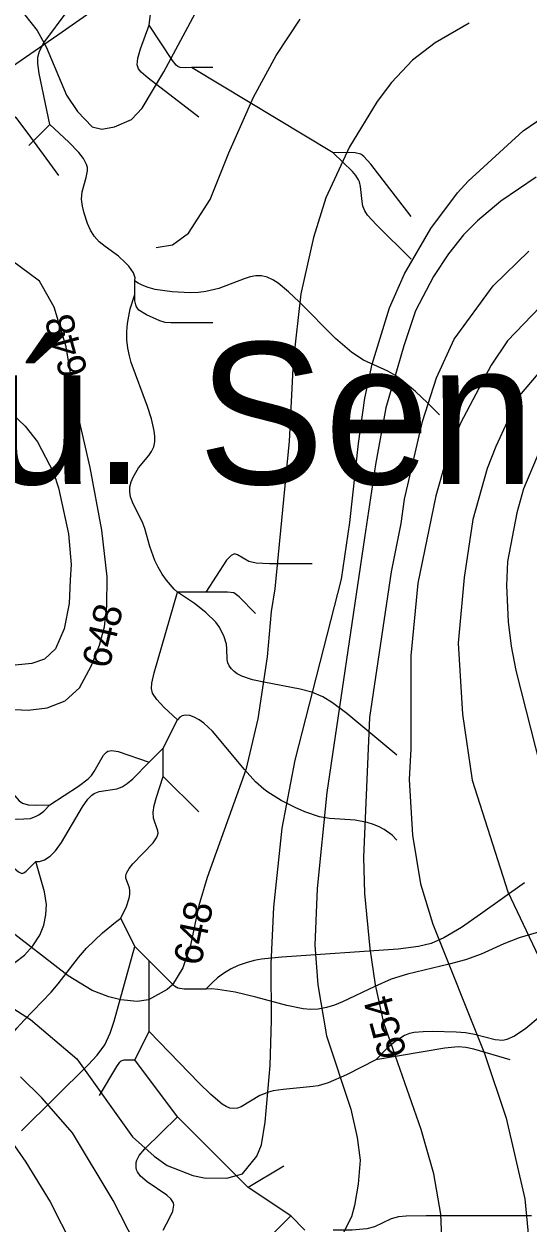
# Model space of a CAD drawing. Extents: x -709584 to -702006, y -1161789 to -1157496.
# Drawn here: x -705846.2 to -705668.2, y -1161184.5 to -1160761.6 of the extents above; entities that cross this region are included whole.
import ezdxf

# ---------------------------------------------------------------- set-up
doc = ezdxf.new("R2010")
doc.units = 0
for name, color, linetype in [('103_hranice KÚ', 7, 'Continuous'), ('104_název KÚ', 7, 'Continuous'), ('120_vrstevnice hlavní', 7, 'Continuous'), ('121_vrstevnice hlavní_popis', 7, 'Continuous'), ('122_vrstevnice základní', 7, 'Continuous'), ('411_akumulovaný odtok', 7, 'Continuous')]:
    doc.layers.add(name, color=color, linetype=linetype)

msp = doc.modelspace()

# ---------------------------------------------------------------- linework, layer by layer
at = {"layer": '103_hranice KÚ'}
for points in [[(-706151.9, -1161148.88), (-706147.72, -1161124.93), (-706138.1, -1161089.98), (-706136.46, -1161084.87), (-706126.36, -1161062.88), (-706125.32, -1161048.45), (-706118.78, -1161027.74), (-706120.86, -1161004.08), (-706131.38, -1160978.09), (-706094.9, -1160914.73), (-706056.71, -1160893.7), (-706031.32, -1160876.89), (-706024.82, -1160872.37), (-706012.18, -1160863.74), (-705978.43, -1160844.09), (-705934.32, -1160821.04), (-705905.56, -1160805.06), (-705869.7, -1160789.87), (-705832.73, -1160764.32), (-705787.69, -1160732.88)], [(-705869.7, -1160789.87), (-705832.73, -1160764.32), (-705787.69, -1160732.88)]]:
    msp.add_lwpolyline(points, dxfattribs=at)
at = {"layer": '120_vrstevnice hlavní'}
for points in [[(-705876.71, -1161091.79), (-705843.8, -1161112.74), (-705827.55, -1161126.56), (-705807.89, -1161154.06), (-705800.19, -1161160.9), (-705795.63, -1161164.18), (-705786.52, -1161167.74), (-705782.53, -1161168.6), (-705774.55, -1161168.74), (-705768.99, -1161167.17), (-705764, -1161160.9), (-705762.29, -1161156.91), (-705761.01, -1161148.93), (-705759.3, -1161128.98), (-705758.73, -1161113.02), (-705758.87, -1161093.07), (-705758.02, -1161073.12), (-705755.02, -1161045.2), (-705750.46, -1161021.26), (-705734.08, -1160957.42), (-705731.08, -1160937.47), (-705728.09, -1160909.54), (-705725.81, -1160893.58), (-705723.25, -1160881.61), (-705717.12, -1160861.66), (-705711.85, -1160849.69), (-705702.58, -1160833.73), (-705693.18, -1160821.2), (-705689.33, -1160817.06), (-705669.95, -1160799.25), (-705660.27, -1160792.7)], [(-705850.35, -1160899.14), (-705845.79, -1160903.41), (-705841.38, -1160908.97), (-705835.68, -1160919.8), (-705833.96, -1160925.22), (-705830.4, -1160941.46), (-705829.55, -1160952.29), (-705829.83, -1160957.7), (-705830.26, -1160966.03), (-705831.97, -1160974.96), (-705835.01, -1160981.93), (-705838.93, -1160985.6), (-705843.36, -1160987.14), (-705849.29, -1160987.71)], [(-705655.14, -1160898.85), (-705658.41, -1160902.99), (-705664.11, -1160911.96), (-705669.81, -1160925.5), (-705672.23, -1160934.05), (-705675.51, -1160951.15), (-705675.8, -1160959.7), (-705675.23, -1160972.52), (-705674.23, -1160981.07), (-705672.52, -1160989.62), (-705663.83, -1161023.82), (-705659.98, -1161036.65), (-705650.01, -1161062.29), (-705632.91, -1161096.49), (-705622.93, -1161113.45), (-705611.67, -1161136.11), (-705608.4, -1161144.66), (-705604.98, -1161161.76), (-705603.55, -1161174.58), (-705603.55, -1161187.41)]]:
    msp.add_lwpolyline(points, dxfattribs=at)
at = {"layer": '122_vrstevnice základní'}
for points in [[(-705845.93, -1160758.21), (-705841.52, -1160763.91), (-705838.38, -1160769.61), (-705831.12, -1160786.71), (-705827.27, -1160792.41), (-705822.14, -1160797.83), (-705818.72, -1160798.68), (-705814.16, -1160797.83), (-705808.17, -1160795.26), (-705804.47, -1160791.27), (-705796.77, -1160778.45), (-705778.96, -1160745.1)], [(-705924.88, -1160755.93), (-705920.32, -1160762.77), (-705910.91, -1160770.89), (-705907.07, -1160772.75), (-705891.68, -1160777.59), (-705878, -1160779.16), (-705871.16, -1160780.73), (-705866.03, -1160782.58), (-705859.19, -1160786.14), (-705849.07, -1160794.55), (-705843.8, -1160801.53), (-705833.94, -1160814.98)], [(-705799.45, -1160840.48), (-705793.77, -1160839.46), (-705788.04, -1160835.43), (-705780.43, -1160823.45), (-705773.87, -1160807.02), (-705765.17, -1160787.45), (-705757.09, -1160772.66), (-705748.67, -1160759.84)], [(-705689.05, -1160761.35), (-705701.02, -1160768.19), (-705709, -1160774.31), (-705716.41, -1160782.29), (-705721.54, -1160788.99), (-705731.23, -1160804.95), (-705739.63, -1160822.91), (-705743.91, -1160836.87), (-705748.47, -1160856.82), (-705751.18, -1160880.76), (-705752.6, -1160908.69), (-705757.59, -1160960.84), (-705758.87, -1160968.82), (-705760.3, -1160984.78), (-705763.57, -1161006.72), (-705767.85, -1161024.68), (-705781.53, -1161062.58), (-705784.38, -1161072.55), (-705787.37, -1161086.52), (-705790.08, -1161094.5), (-705793.78, -1161100.48), (-705795.63, -1161102.19), (-705802.19, -1161105.76), (-705806.18, -1161106.33)], [(-705665.4, -1160815.64), (-705677.79, -1160824.04), (-705686.06, -1160831.03), (-705691.04, -1160836.01), (-705696.32, -1160842.71), (-705701.65, -1160850.71)], [(-705854.03, -1161003.18), (-705844.62, -1161003.56), (-705837.98, -1161002.82), (-705831.58, -1161000.27), (-705826.52, -1160995.75), (-705822.48, -1160988.11), (-705819.51, -1160980.72), (-705817.78, -1160974.26), (-705816.88, -1160966.99), (-705816.84, -1160956.59), (-705818.69, -1160940.11), (-705822.76, -1160918.05), (-705827.84, -1160896.05), (-705831.23, -1160875.46), (-705835.52, -1160861.49), (-705840.66, -1160852.26), (-705850.64, -1160844.85)], [(-705680.5, -1160853.97), (-705667.96, -1160841.71)], [(-705701.65, -1160850.71), (-705708, -1160862.8), (-705712.13, -1160875.06), (-705718.4, -1160897), (-705722.11, -1160916.95), (-705725.95, -1160942.89), (-705739.21, -1161032.66), (-705742.63, -1161066.57), (-705743.48, -1161086.52), (-705742.48, -1161100.48), (-705739.35, -1161118.44), (-705730.8, -1161144.37), (-705728.52, -1161154.35), (-705727.52, -1161162.33), (-705728.2, -1161170.83), (-705729.52, -1161178.29), (-705730.51, -1161182.28), (-705733.65, -1161188.26)], [(-705698.59, -1161192.53), (-705699.02, -1161181.42), (-705701.45, -1161167.17), (-705706.01, -1161151.5), (-705719.12, -1161113.88), (-705722.11, -1161100.48), (-705723.96, -1161087.66), (-705725.81, -1161068.28), (-705726.24, -1161055.46), (-705724.1, -1161006.15), (-705716.41, -1160954.86), (-705712.99, -1160937.76), (-705711.85, -1160929.21), (-705705.44, -1160901.85), (-705700.59, -1160886.46), (-705694.32, -1160872.78), (-705680.5, -1160853.97)], [(-705663.97, -1160861.38), (-705675.51, -1160873.35), (-705681.21, -1160881.9), (-705692.04, -1160902.42), (-705697.17, -1160915.24), (-705700.73, -1160928.07), (-705707.15, -1160958.84), (-705709.57, -1160984.49), (-705709.57, -1161017.27), (-705710.14, -1161028.1), (-705709, -1161047.76), (-705706.15, -1161064.86), (-705701.87, -1161079.11), (-705683.63, -1161124.71), (-705675.94, -1161147.51), (-705669.38, -1161176.01), (-705667.68, -1161193.11)], [(-705604.69, -1160865.51), (-705612.96, -1160862.52), (-705620.65, -1160861.38), (-705625.78, -1160861.52), (-705633.48, -1160862.8), (-705638.61, -1160864.37), (-705643.74, -1160866.94), (-705651.43, -1160871.92), (-705660.69, -1160880.19), (-705671.38, -1160892.73), (-705679.64, -1160910.68), (-705682.64, -1160918.38), (-705687.77, -1160936.33), (-705690.76, -1160956.85), (-705692.9, -1160979.93), (-705691.33, -1161005.01), (-705687.94, -1161028.28), (-705675.37, -1161067.71), (-705664.54, -1161090.51), (-705642.17, -1161127.56), (-705639.6, -1161133.26), (-705634.05, -1161150.36), (-705630.77, -1161167.46), (-705628.63, -1161190.26)], [(-705806.18, -1161106.33), (-705811.98, -1161105.76), (-705816.15, -1161104.76), (-705822.14, -1161102.48), (-705830.55, -1161097.35), (-705853.06, -1161079.97)], [(-705806.75, -1161191.97), (-705814.73, -1161176.58), (-705828.98, -1161152.64), (-705839.81, -1161140.38), (-705847.36, -1161132.97)], [(-705851.35, -1161154.63), (-705845.51, -1161163.04), (-705836.96, -1161177), (-705828.98, -1161192.53)]]:
    msp.add_lwpolyline(points, dxfattribs=at)
at = {"layer": '411_akumulovaný odtok'}
for p, q in [((-705779.49, -1160777), (-705786.99, -1160777)), ((-705736.99, -1160807), (-705786.99, -1160777)), ((-705844.49, -1160804.5), (-705836.99, -1160797)), ((-705806.99, -1160857), (-705806.99, -1160852)), ((-705781.99, -1160962), (-705791.99, -1160962)), ((-705796.99, -1161017), (-705791.99, -1161007)), ((-705801.99, -1161022), (-705796.99, -1161017)), ((-705796.99, -1161027), (-705796.99, -1161017)), ((-705784.49, -1161039.5), (-705796.99, -1161027)), ((-705806.99, -1161087), (-705811.99, -1161077)), ((-705801.99, -1161092), (-705806.99, -1161087)), ((-705801.99, -1161117), (-705801.99, -1161092)), ((-705806.99, -1161127), (-705801.99, -1161117)), ((-705791.99, -1161147), (-705806.99, -1161127)), ((-705766.99, -1161172), (-705791.99, -1161147)), ((-705754.49, -1161164.5), (-705766.99, -1161172)), ((-705751.99, -1161182), (-705766.99, -1161172)), ((-705746.99, -1161187), (-705751.99, -1161182))]:
    msp.add_line(p, q, dxfattribs=at)
for points in [[(-705801.99, -1160762), (-705800.05, -1160746.43), (-705798.56, -1160737.03), (-705797.37, -1160732.13), (-705795.69, -1160727.56), (-705794.53, -1160725.33), (-705791.76, -1160721.07), (-705780.62, -1160706.81), (-705776.18, -1160700.59), (-705773.74, -1160696.28), (-705771.02, -1160689.91), (-705769.97, -1160687.89), (-705768.7, -1160686), (-705767.23, -1160684.23), (-705763.85, -1160680.95), (-705760.09, -1160677.97), (-705756.05, -1160675.36), (-705753.94, -1160674.25), (-705751.62, -1160673.33), (-705748.86, -1160672.65), (-705745.77, -1160672.2), (-705742.51, -1160671.92), (-705736.06, -1160671.76), (-705726.99, -1160672)], [(-705836.99, -1160797), (-705840.75, -1160779.1), (-705841.22, -1160775.59), (-705841.22, -1160773.31), (-705840.71, -1160771.18), (-705839.12, -1160768.19), (-705830.6, -1160756.75), (-705829.36, -1160754.83), (-705828.45, -1160752.88), (-705828.24, -1160751.8), (-705828.3, -1160750.64), (-705828.99, -1160748.06), (-705830.1, -1160745.52), (-705831.99, -1160742)], [(-705784.49, -1160794.5), (-705802.36, -1160780.76), (-705804.85, -1160778.57), (-705805.78, -1160777.37), (-705806.21, -1160776.02), (-705805.99, -1160773.7), (-705805, -1160770.41), (-705801.99, -1160762)], [(-705786.99, -1160777), (-705789.29, -1160777.07), (-705790.99, -1160776.94), (-705791.8, -1160776.65), (-705792.43, -1160776.15), (-705793.76, -1160774.42), (-705801.99, -1160762)], [(-705806.99, -1160852), (-705806.96, -1160851.19), (-705807.55, -1160849.42), (-705809.18, -1160847.02), (-705810.31, -1160845.81), (-705812.85, -1160843.54), (-705817.5, -1160840.13), (-705819.59, -1160838.4), (-705821.39, -1160836.45), (-705822.7, -1160834.31), (-705823.74, -1160831.97), (-705824.96, -1160828.29), (-705825.54, -1160825.81), (-705825.84, -1160823.33), (-705825.64, -1160820.82), (-705824.22, -1160815.8), (-705823.74, -1160813.4), (-705823.76, -1160812.25), (-705824.03, -1160811.14), (-705825.17, -1160809), (-705826.8, -1160806.95), (-705830.36, -1160803.29), (-705836.99, -1160797)], [(-705709.49, -1160829.5), (-705723.73, -1160811.08), (-705726.15, -1160808.36), (-705727.26, -1160807.56), (-705729.29, -1160806.99), (-705732.02, -1160806.87), (-705736.99, -1160807)], [(-705709.49, -1160844.5), (-705721.71, -1160832.43), (-705724.86, -1160828.98), (-705725.87, -1160827.49), (-705726.52, -1160825.9), (-705726.83, -1160824.21), (-705727.32, -1160818.96), (-705727.74, -1160817.32), (-705728.1, -1160816.52), (-705729.07, -1160815.04), (-705730.25, -1160813.63), (-705736.99, -1160807)], [(-705699.49, -1160899.5), (-705703.68, -1160895.26), (-705707.96, -1160891.27), (-705712.84, -1160887.23), (-705715.31, -1160885.46), (-705717.69, -1160884.02), (-705726.28, -1160880.22), (-705730.38, -1160877.5), (-705736.14, -1160872.48), (-705749.05, -1160859.59), (-705752.74, -1160856.11), (-705756.47, -1160853.06), (-705758.37, -1160851.83), (-705760.3, -1160850.9), (-705762.27, -1160850.39), (-705764.28, -1160850.38), (-705766.34, -1160850.77), (-705768.45, -1160851.43), (-705777.34, -1160854.87), (-705782.01, -1160855.94), (-705784.59, -1160856.25), (-705787.5, -1160856.37), (-705793.8, -1160856.1), (-705799.81, -1160855.2), (-705802.37, -1160854.53), (-705804.45, -1160853.77), (-705805.89, -1160853.03), (-705806.76, -1160852.39), (-705806.99, -1160852)], [(-705791.99, -1160962), (-705793.2, -1160960.89), (-705795.87, -1160957.77), (-705797.39, -1160955.63), (-705798.85, -1160953.21), (-705800, -1160950.82), (-705801.78, -1160945.88), (-705803.55, -1160939.55), (-705804.21, -1160937.7), (-705807.88, -1160930.23), (-705808.52, -1160928.43), (-705808.83, -1160926.61), (-705808.74, -1160924.87), (-705808.32, -1160923.12), (-705807.65, -1160921.4), (-705805.71, -1160918.14), (-705802.12, -1160913.8), (-705801.11, -1160912.34), (-705800.37, -1160910.79), (-705800, -1160909), (-705799.97, -1160907.09), (-705800.2, -1160905.09), (-705801.19, -1160900.9), (-705802.6, -1160896.55), (-705808.27, -1160880.99), (-705808.96, -1160878.62), (-705809.51, -1160875.93), (-705809.84, -1160873.03), (-705809.89, -1160870.04), (-705809.65, -1160867.23), (-705808.65, -1160862.12), (-705806.99, -1160857)], [(-705779.49, -1160867), (-705794.31, -1160867.03), (-705796.29, -1160866.85), (-705798.17, -1160866.35), (-705802.92, -1160864.14), (-705805.64, -1160862.49), (-705806.47, -1160861.37), (-705806.73, -1160860.69), (-705806.98, -1160859.23), (-705806.99, -1160857)], [(-705744.49, -1160952), (-705759.55, -1160952.04), (-705764.18, -1160951.77), (-705766.74, -1160951.14), (-705770.74, -1160948.78), (-705771.9, -1160948.5), (-705773.06, -1160949.01), (-705774.68, -1160950.77), (-705781.99, -1160962)], [(-705791.99, -1161007), (-705796.76, -1161002.51), (-705799.27, -1160999.9), (-705800.79, -1160997.59), (-705801.18, -1160995.92), (-705801.07, -1160994.14), (-705800.22, -1160990.41), (-705791.99, -1160962)], [(-705714.49, -1161019.5), (-705732.22, -1161004.75), (-705737.23, -1161001.06), (-705740.72, -1160998.95), (-705744.54, -1160997.32), (-705748.66, -1160996.19), (-705761.45, -1160993.79), (-705765.54, -1160992.88), (-705769.26, -1160991.65), (-705770.87, -1160990.81), (-705772.01, -1160989.98), (-705772.96, -1160989.04), (-705773.7, -1160988), (-705774.2, -1160986.89), (-705774.43, -1160985.7), (-705774.52, -1160981.84), (-705774.73, -1160980.38), (-705775.63, -1160977.37), (-705777.21, -1160974.28), (-705778.46, -1160972.63), (-705782.01, -1160969.12), (-705786.01, -1160965.99), (-705791.99, -1160962)], [(-705764.49, -1160969.5), (-705770.24, -1160963.69), (-705772.1, -1160962.28), (-705774.37, -1160961.95), (-705781.99, -1160962)], [(-705714.49, -1161049.5), (-705716.22, -1161047.76), (-705719.03, -1161045.72), (-705720.81, -1161044.74), (-705722.84, -1161043.9), (-705724.98, -1161043.24), (-705729.25, -1161042.46), (-705738.33, -1161041.81), (-705741.84, -1161041.22), (-705747.03, -1161039.47), (-705750.41, -1161037.97), (-705755.36, -1161035.45), (-705760.06, -1161032.57), (-705761.53, -1161031.47), (-705764.38, -1161028.89), (-705768.32, -1161024.6), (-705779.58, -1161011.08), (-705782.65, -1161008.2), (-705784.34, -1161006.98), (-705786.03, -1161006.06), (-705787.65, -1161005.51), (-705789.12, -1161005.41), (-705790.27, -1161005.67), (-705791.17, -1161006.14), (-705791.99, -1161007)], [(-705864.49, -1161014.5), (-705850.24, -1161032.93), (-705847.82, -1161035.65), (-705846.71, -1161036.44), (-705844.69, -1161037.02), (-705841.95, -1161037.14), (-705836.99, -1161037)], [(-705836.99, -1161037), (-705826.93, -1161030.37), (-705823.53, -1161027.8), (-705822.36, -1161026.61), (-705821.37, -1161025.25), (-705818.04, -1161019.47), (-705817.08, -1161018.41), (-705816.53, -1161018.06), (-705815.19, -1161017.82), (-705812.89, -1161018.21), (-705801.99, -1161022)], [(-705841.99, -1161057), (-705840.66, -1161056.96), (-705838.94, -1161056.43), (-705836.87, -1161055.09), (-705834.99, -1161053.19), (-705832.96, -1161050.25), (-705825.5, -1161037.69), (-705823.63, -1161035.06), (-705822.22, -1161033.6), (-705821.41, -1161033.04), (-705819.59, -1161032.34), (-705813.41, -1161031.33), (-705811.5, -1161030.62), (-705809.74, -1161029.49), (-705807.75, -1161027.8), (-705801.99, -1161022)], [(-705811.99, -1161077), (-705810, -1161072.83), (-705809.06, -1161069.98), (-705808.79, -1161068.59), (-705808.75, -1161067.33), (-705808.94, -1161066.3), (-705810.17, -1161062.84), (-705810.2, -1161062), (-705810, -1161061.16), (-705809.05, -1161059.49), (-705807.69, -1161057.83), (-705800.55, -1161050.37), (-705799.39, -1161048.7), (-705799, -1161047.87), (-705798.82, -1161047.03), (-705798.87, -1161046.19), (-705800.46, -1161041.73), (-705800.57, -1161039.64), (-705800.21, -1161037.28), (-705799.43, -1161034.33), (-705796.99, -1161027)], [(-705881.99, -1161032), (-705860.56, -1161040.6), (-705857.83, -1161041.47), (-705855.08, -1161041.94), (-705848.55, -1161042.12), (-705843.91, -1161041.79), (-705841.85, -1161041.06), (-705840.9, -1161040.5), (-705839.18, -1161039.19), (-705836.99, -1161037)], [(-705866.99, -1161057), (-705855.99, -1161056.95), (-705853.18, -1161057.16), (-705852.15, -1161057.46), (-705851.26, -1161057.97), (-705848.11, -1161060.67), (-705846.96, -1161061.19), (-705846.2, -1161061.02), (-705845.35, -1161060.44), (-705841.99, -1161057)], [(-705849.42, -1161092.62), (-705846.03, -1161090.05), (-705843, -1161086.78), (-705840.58, -1161082.94), (-705839.19, -1161079.43), (-705838.41, -1161075.78), (-705838.26, -1161072.13), (-705838.86, -1161067.72), (-705841.99, -1161057)], [(-705669.49, -1161064.5), (-705684.97, -1161075.58), (-705691.74, -1161080.22), (-705698.01, -1161083.95), (-705702.39, -1161085.86), (-705706.93, -1161087.01), (-705714.02, -1161087.96), (-705755.11, -1161090.77), (-705762.3, -1161091.46), (-705764.94, -1161091.95), (-705767.75, -1161092.7), (-705770.58, -1161093.72), (-705773.29, -1161095.01), (-705775.7, -1161096.49), (-705777.81, -1161098.05), (-705779.55, -1161099.53), (-705781.99, -1161102)], [(-705939.49, -1161224.5), (-705926.23, -1161211.26), (-705919.37, -1161203.96), (-705916.23, -1161200.4), (-705913.5, -1161197.07), (-705911.3, -1161194.06), (-705909.36, -1161191.04), (-705904.82, -1161182.92), (-705902.84, -1161179.94), (-705900.64, -1161177.04), (-705893.32, -1161168.65), (-705880.25, -1161154.95), (-705872.6, -1161146.49), (-705867.68, -1161140.43), (-705853.52, -1161121.8), (-705848.66, -1161115.82), (-705846.13, -1161112.96), (-705836.57, -1161103.04), (-705834.13, -1161100.14), (-705826.96, -1161090.8), (-705824.09, -1161087.6), (-705818.39, -1161082.11), (-705813.9, -1161078.36), (-705811.99, -1161077)], [(-705660.51, -1161080.72), (-705671.39, -1161083.93), (-705676.75, -1161086.08), (-705684.77, -1161089.65), (-705690.33, -1161091.65), (-705696.11, -1161093.22), (-705710.77, -1161096.75), (-705716.49, -1161098.55), (-705722.35, -1161101.05), (-705733.72, -1161106.49), (-705736.55, -1161107.62), (-705739.4, -1161108.52), (-705742.27, -1161109.06), (-705744.95, -1161109.15), (-705747.66, -1161108.92), (-705753.42, -1161107.73), (-705764.28, -1161104.81), (-705771.63, -1161103.11), (-705777.78, -1161102.16), (-705780.01, -1161101.95), (-705781.99, -1161102)], [(-705846.99, -1161152), (-705823.54, -1161128.74), (-705820.37, -1161125.31), (-705817.63, -1161121.62), (-705815.78, -1161117.6), (-705814.36, -1161113.33), (-705806.99, -1161087)], [(-705781.99, -1161102), (-705789.63, -1161102.06), (-705791.85, -1161101.68), (-705792.97, -1161100.98), (-705794.01, -1161100.05), (-705801.99, -1161092)], [(-705649.49, -1161099.5), (-705669.07, -1161115.85), (-705673.04, -1161118.58), (-705675.76, -1161119.82), (-705677.16, -1161120.11), (-705679.89, -1161119.94), (-705687.15, -1161117.98), (-705690.36, -1161117.44), (-705693.65, -1161117.14), (-705701.96, -1161116.93), (-705705.26, -1161117.03), (-705708.47, -1161117.34), (-705710.09, -1161117.7), (-705711.82, -1161118.38), (-705715.11, -1161120.44), (-705718.09, -1161122.99), (-705721.99, -1161127)], [(-705721.99, -1161127), (-705732.31, -1161132.25), (-705738.73, -1161135.03), (-705742.29, -1161136.08), (-705744.04, -1161136.41), (-705754.72, -1161137.4), (-705758.17, -1161137.93), (-705759.83, -1161138.33), (-705762.89, -1161139.57), (-705769.55, -1161143.51), (-705770.82, -1161143.97), (-705772.08, -1161144.15), (-705773.44, -1161143.95), (-705774.8, -1161143.4), (-705776.16, -1161142.58), (-705780.23, -1161139.23), (-705784.3, -1161135.22), (-705801.99, -1161117)], [(-705674.49, -1161127), (-705687.38, -1161123.24), (-705690.15, -1161122.62), (-705692.94, -1161122.39), (-705697.61, -1161122.89), (-705721.99, -1161127)], [(-705819.49, -1161139.5), (-705813.39, -1161129.27), (-705812.33, -1161127.76), (-705811.81, -1161127.31), (-705810.83, -1161127), (-705806.99, -1161127)], [(-705796.99, -1161187), (-705794.64, -1161182.61), (-705793.67, -1161180.27), (-705793.26, -1161178.19), (-705793.38, -1161177.38), (-705794.29, -1161175.98), (-705795.71, -1161174.71), (-705802.69, -1161169.93), (-705805.02, -1161167.98), (-705806.12, -1161166.5), (-705806.42, -1161165.72), (-705806.59, -1161164.89), (-705806.54, -1161163.2), (-705806.33, -1161162.36), (-705805.46, -1161160.67), (-705803.53, -1161158.29), (-705791.99, -1161147)], [(-705756.99, -1161197), (-705760.88, -1161193.18), (-705761.39, -1161192.3), (-705761.37, -1161191.71), (-705761.05, -1161191.12), (-705760.01, -1161189.95), (-705751.99, -1161182)], [(-705666.99, -1161182), (-705704.16, -1161181.93), (-705711.24, -1161182.09), (-705713.98, -1161182.37), (-705716.58, -1161182.99), (-705722.46, -1161185.86), (-705725.17, -1161186.56), (-705730.34, -1161187), (-705736.99, -1161187)]]:
    msp.add_lwpolyline(points, dxfattribs=at)

# ---------------------------------------------------------------- texts
at = {"layer": '104_název KÚ'}
msp.add_text('k. ú. Senotín', height=50, dxfattribs=at).set_placement((-705929.65, -1160923.88))
at = {"layer": '121_vrstevnice hlavní_popis'}
for s, rotation, p in [('648', 105.3691, (-705823.48, -1160884.6)), ('648', 77.1493, (-705816.06, -1160989.29)), ('648', 78.528, (-705783.71, -1161094.08)), ('654', 105.2742, (-705710.9, -1161124.99))]:
    msp.add_text(s, height=10, rotation=rotation, dxfattribs=at).set_placement(p)

doc.saveas('drawing.dxf')
